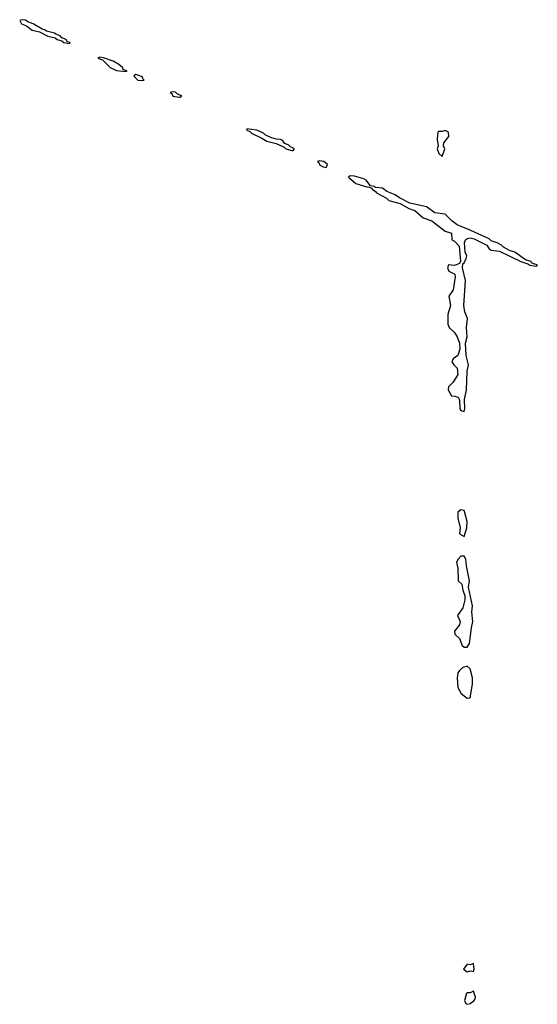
# Model space of a CAD drawing. Header units: inches. Extents: x 2769379 to 2883802, y 684208 to 828654.
# Tile 289 of 298: x 2853072 to 2856378, y 814085 to 820376. Entities that reach past the tile are written whole.
import ezdxf

# ---------------------------------------------------------------- set-up
doc = ezdxf.new("R2010")
doc.units = ezdxf.units.IN
doc.header["$MEASUREMENT"] = 0
doc.layers.add('C8851', color=7, linetype='Continuous')
doc.layers.add('C8852', color=7, linetype='Continuous')

msp = doc.modelspace()

# ---------------------------------------------------------------- linework, layer by layer
at = {"layer": 'C8851', "color": 2, "elevation": 2}
msp.add_lwpolyline([(2853815.3, 820000), (2853826, 819990), (2853850, 819987.7), (2853866, 819990), (2853858, 819998), (2853857.9, 820000)], dxfattribs=at)
for points in [[(2854050, 819916), (2854032, 819910), (2854043.5, 819903.5), (2854050, 819888.2), (2854090, 819881), (2854099, 819881), (2854108, 819890), (2854080.9, 819900.9), (2854067.5, 819912.5)], [(2854522, 819678), (2854522, 819670), (2854542, 819662), (2854552, 819650), (2854619.1, 819619.1), (2854650, 819598.8), (2854710, 819584.9), (2854762, 819562), (2854772, 819550), (2854810, 819541), (2854819, 819541), (2854828, 819550), (2854802.7, 819562.7), (2854790, 819575.1), (2854764.7, 819584.7), (2854750, 819604), (2854738, 819610), (2854710, 819612), (2854680.7, 819620.7), (2854640.7, 819640.7), (2854630, 819652), (2854586, 819670)], [(2855790, 819668.7), (2855770, 819661.2), (2855750, 819662), (2855743.5, 819656.5), (2855739.8, 819640.2), (2855738.8, 819610), (2855744.7, 819570), (2855738, 819550), (2855750, 819522), (2855770, 819502), (2855788, 819550), (2855778, 819570), (2855782, 819590), (2855814, 819630), (2855810, 819658)], [(2854985.4, 819474.6), (2854974, 819470), (2854983.6, 819463.6), (2854990, 819446.8), (2855010, 819436), (2855030, 819432), (2855039, 819450), (2855015.3, 819470)], [(2855182, 819378), (2855172, 819370), (2855218, 819330), (2855290, 819307.3), (2855306.4, 819306.4), (2855319.8, 819299.8), (2855324.7, 819290), (2855341.4, 819281.4), (2855351.3, 819270), (2855415.5, 819235.5), (2855430, 819221), (2855502.5, 819202.5), (2855558, 819170), (2855596.1, 819156.1), (2855650, 819110.8), (2855704.7, 819090), (2855790, 819024.7), (2855830, 819011.3), (2855832, 818970), (2855850, 818961), (2855878, 818930), (2855886.8, 818833.2), (2855881, 818819), (2855850, 818805.2), (2855811.3, 818808.7), (2855804, 818790), (2855812, 818770), (2855850.7, 818750.7), (2855854, 818734), (2855840.7, 818650), (2855814, 818610), (2855822.8, 818550), (2855807.5, 818492.5), (2855807.3, 818430), (2855816, 818410), (2855850, 818378), (2855866, 818350), (2855881, 818310), (2855883, 818270), (2855870.4, 818229.6), (2855841, 818210), (2855831.3, 818190), (2855844.7, 818170), (2855866, 818150), (2855870.8, 818110), (2855839.8, 818060.2), (2855811.3, 818030), (2855808, 818010), (2855830, 817972), (2855851.1, 817971.1), (2855870, 817964.7), (2855876.8, 817956.8), (2855882, 817942), (2855882.8, 817890), (2855890, 817878), (2855910, 817872), (2855916, 817890), (2855912.7, 817950), (2855926.6, 818010), (2855929.3, 818130), (2855939.5, 818170), (2855922.9, 818230), (2855919.3, 818310), (2855929.2, 818350), (2855925.2, 818410), (2855932.5, 818467.5), (2855916, 818510), (2855909.2, 818550), (2855918.4, 818710), (2855901.2, 818790), (2855903.1, 818816.9), (2855910, 818822), (2855924, 818850), (2855928, 818868), (2855918, 818890), (2855914, 818950), (2855919, 818970), (2855930, 818978.8), (2855950, 818982), (2855975.2, 818975.2), (2856054.9, 818934.9), (2856070, 818911.3), (2856083.8, 818903.8), (2856137.5, 818897.5), (2856272, 818830), (2856316.9, 818816.9), (2856330, 818807.3), (2856370, 818802), (2856376.4, 818803.6), (2856378, 818810), (2856355.3, 818815.3), (2856342, 818822), (2856338, 818830), (2856302, 818842), (2856234, 818890), (2856201.2, 818901.2), (2856162, 818922), (2856150, 818935.1), (2856122, 818950), (2856083.6, 818963.6), (2856070, 818975.1), (2855954, 819030), (2855866, 819066), (2855832.7, 819090), (2855790, 819134), (2855722.9, 819142.9), (2855670, 819179.3), (2855564.5, 819204.5), (2855498, 819238), (2855470, 819257), (2855417.5, 819277.5), (2855390, 819299.3), (2855344, 819304), (2855338, 819310), (2855313.6, 819313.6), (2855284, 819350), (2855270, 819359.3), (2855210, 819377.2)], [(2855890, 817244), (2855871.1, 817228.9), (2855870.8, 817190), (2855886, 817130), (2855882, 817090), (2855910, 817074), (2855928.7, 817130), (2855929.2, 817170), (2855913.8, 817233.8), (2855910, 817239)], [(2855910, 816948), (2855890, 816948), (2855872, 816930), (2855862, 816910), (2855871.3, 816870), (2855871.6, 816791.6), (2855896, 816770), (2855902.8, 816730), (2855915.5, 816695.5), (2855915.5, 816670), (2855902, 816618), (2855867.7, 816570), (2855884.9, 816530), (2855882, 816510), (2855848.5, 816468.5), (2855850.7, 816450), (2855881.4, 816421.4), (2855898, 816378), (2855910, 816367.3), (2855930, 816367.7), (2855946, 816390), (2855957, 816490), (2855967, 816530), (2855959.5, 816590), (2855964.5, 816630), (2855939.3, 816750), (2855945.2, 816790), (2855925.6, 816885.6), (2855922, 816930)], [(2855930, 816245.2), (2855903.4, 816236.6), (2855881.3, 816218.7), (2855870, 816202), (2855865.5, 816170), (2855871.3, 816110), (2855891, 816070), (2855930, 816041), (2855950, 816042), (2855964, 816130), (2855963.7, 816170), (2855950, 816228.7)], [(2855970, 814346), (2855950, 814338), (2855930, 814342), (2855906.8, 814310), (2855930, 814291.3), (2855950, 814298), (2855970, 814294), (2855974, 814310)], [(2855970, 814168), (2855950, 814159), (2855930, 814158), (2855926.8, 814153.2), (2855914, 814110), (2855921, 814090), (2855930, 814084.9), (2855950, 814091), (2855975.3, 814110), (2855980.2, 814119.8), (2855984, 814130)]]:
    msp.add_lwpolyline(points, close=True, dxfattribs=at)
at = {"layer": 'C8852', "color": 2, "elevation": 2}
for points in [[(2853084, 820376), (2853072, 820370), (2853082.8, 820350), (2853115.9, 820335.9), (2853151.3, 820310), (2853199.1, 820299.1), (2853252, 820270), (2853299.1, 820259.1), (2853312, 820250), (2853341, 820241), (2853354, 820230), (2853390, 820224.7), (2853394, 820230), (2853374.6, 820234.6), (2853368, 820250), (2853340.9, 820260.9), (2853330, 820272.7), (2853302.7, 820282.7), (2853295.3, 820290), (2853242.5, 820302.5), (2853230, 820311.8), (2853214.5, 820314.5), (2853159, 820350), (2853122.9, 820362.9), (2853110, 820372)], [(2853584, 820136), (2853572, 820130), (2853599.8, 820119.8), (2853650, 820070.8), (2853690, 820050.8), (2853750, 820044.7), (2853758, 820050), (2853735.3, 820055.3), (2853729, 820070), (2853705.2, 820090), (2853668.7, 820110), (2853607.3, 820132.7)]]:
    msp.add_lwpolyline(points, close=True, dxfattribs=at)
msp.add_lwpolyline([(2853857.9, 820000), (2853857.2, 820010), (2853814, 820026), (2853802, 820018), (2853804.7, 820010), (2853815.3, 820000)], dxfattribs=at)

doc.saveas('drawing.dxf')
